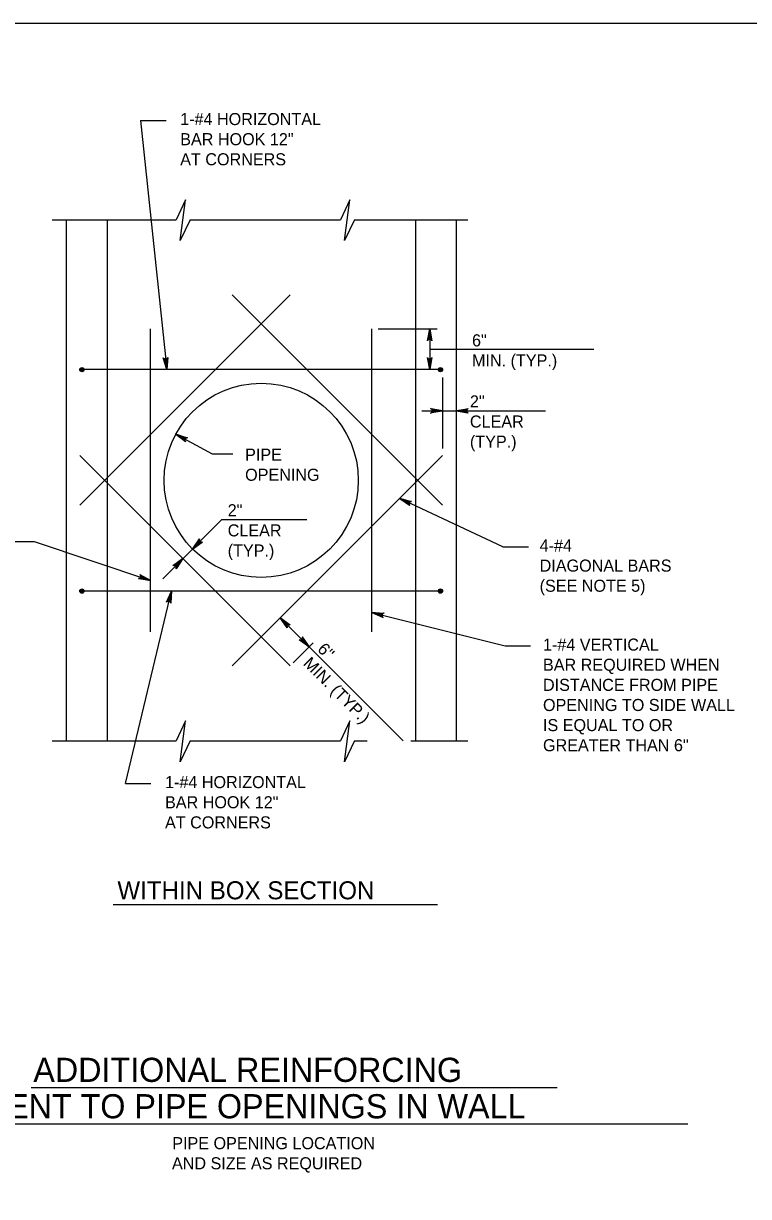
# Model space of a CAD drawing. Extents: x -6420 to 49575, y -4552 to 11624.
# Drawn here: x 172 to 763, y 6721 to 7677 of the extents above; entities that cross this region are included whole.
import ezdxf

# ---------------------------------------------------------------- set-up
doc = ezdxf.new("R2010")
doc.units = 0
doc.layers.add('1', color=7, linetype='Continuous')

msp = doc.modelspace()

# ---------------------------------------------------------------- linework, layer by layer
at = {"layer": '1'}
for p, q in [((267.55, 7598.06), (288.34, 7598.06)), ((267.55, 7598.06), (288.95, 7394.82)), ((195.62, 7517.04), (296.59, 7517.04)), ((206.93, 7517.04), (206.93, 7092.04)), ((240.26, 7517.04), (240.26, 7092.04)), ((308.13, 7517.04), (430.6, 7517.04)), ((442.15, 7517.04), (534.53, 7517.04)), ((491.65, 7517.04), (491.65, 7092.04)), ((524.98, 7517.04), (524.98, 7092.04)), ((389.53, 7455.79), (218.04, 7284.3)), ((513.87, 7284.3), (342.39, 7455.79)), ((275.68, 7180.93), (275.68, 7428.16)), ((456.24, 7180.93), (456.24, 7428.16)), ((461.28, 7428.16), (509.35, 7428.16)), ((503.34, 7428.16), (503.34, 7394.82)), ((503.34, 7411.5), (637.24, 7411.5)), ((513.87, 7394.82), (218.04, 7394.82)), ((513.87, 7388.44), (513.87, 7330.46)), ((496.79, 7361.25), (597.83, 7361.25)), ((296.37, 7342.29), (325.91, 7326.27)), ((389.53, 7153.3), (218.04, 7324.78)), ((325.91, 7326.27), (342.81, 7326.27)), ((513.87, 7324.78), (342.39, 7153.3)), ((563.06, 7250.38), (478.93, 7289.84)), ((285.69, 7224.27), (333.91, 7272.5)), ((333.91, 7272.5), (403.06, 7272.5)), ((160.03, 7254.56), (180.82, 7254.56)), ((180.82, 7254.56), (275.68, 7222.95)), ((563.06, 7250.38), (583.85, 7250.38)), ((513.87, 7214.26), (218.04, 7214.26)), ((255.18, 7057.45), (292.86, 7214.26)), ((456.24, 7196.9), (564.75, 7169.7)), ((381.48, 7192.39), (481.72, 7092.14)), ((391.94, 7155.71), (408.36, 7172.13)), ((564.75, 7169.7), (585.54, 7169.7)), ((195.62, 7092.04), (296.59, 7092.04)), ((308.13, 7092.04), (430.6, 7092.04)), ((442.15, 7092.04), (452.33, 7092.04)), ((487.97, 7092.04), (534.53, 7092.04)), ((255.18, 7057.45), (275.97, 7057.45)), ((245.13, 6958.73), (509.83, 6958.73)), ((178.33, 6809.63), (607.38, 6809.63)), ((69.92, 6779.95), (713.79, 6779.95))]:
    msp.add_line(p, q, dxfattribs=at)
for points in [[(1804.7, 5826.65), (1804.7, 7677.05), (-774.04, 7677.05), (-774.04, 5826.65), (1804.7, 5826.65), (1804.7, 5913.13), (1148.53, 5913.13), (1148.53, 6125.33), (1804.7, 6125.33), (1804.7, 6220.35), (1148.53, 6220.35), (1148.53, 5826.65), (1407.07, 5826.65), (1407.07, 5913.13), (1407.07, 5826.65), (1659.69, 5826.65), (1659.69, 5913.13), (1659.69, 5872.72), (1804.7, 5872.72)], [(308.13, 7517.04), (299.81, 7500.03), (304.33, 7533.33), (296.59, 7517.04)], [(442.15, 7517.04), (433.82, 7500.03), (438.35, 7533.33), (430.6, 7517.04)], [(503.34, 7428.16), (505.17, 7418.37), (504.91, 7418.75), (504.65, 7419.12), (504.32, 7419.32), (504, 7419.51), (503.67, 7419.57), (503.34, 7419.63), (503.01, 7419.57), (502.68, 7419.51), (502.36, 7419.32), (502.03, 7419.12), (501.77, 7418.75), (501.51, 7418.37), (503.34, 7428.16), (501.77, 7418.75), (502.03, 7419.12), (503.34, 7428.16), (502.36, 7419.32), (502.68, 7419.51), (503.34, 7428.16), (503.01, 7419.57), (503.34, 7419.63), (503.34, 7428.16), (503.67, 7419.57), (504, 7419.51), (503.34, 7428.16), (504.32, 7419.32), (504.65, 7419.12), (503.34, 7428.16), (504.91, 7418.75)], [(288.95, 7394.82), (286.1, 7404.36), (286.4, 7404.02), (286.7, 7403.67), (287.05, 7403.51), (287.39, 7403.35), (287.73, 7403.33), (288.06, 7403.31), (288.38, 7403.4), (288.7, 7403.49), (289.01, 7403.71), (289.31, 7403.94), (289.53, 7404.34), (289.75, 7404.75), (288.95, 7394.82), (289.53, 7404.34), (289.31, 7403.94), (288.95, 7394.82), (289.01, 7403.71), (288.7, 7403.49), (288.95, 7394.82), (288.38, 7403.4), (288.06, 7403.31), (288.95, 7394.82), (287.73, 7403.33), (287.39, 7403.35), (288.95, 7394.82), (287.05, 7403.51), (286.7, 7403.67), (288.95, 7394.82), (286.4, 7404.02)], [(503.34, 7394.82), (501.51, 7404.61), (501.77, 7404.23), (502.03, 7403.85), (502.36, 7403.66), (502.68, 7403.47), (503.01, 7403.41), (503.34, 7403.35), (503.67, 7403.41), (504, 7403.47), (504.32, 7403.66), (504.65, 7403.85), (504.91, 7404.23), (505.17, 7404.61), (503.34, 7394.82), (504.91, 7404.23), (504.65, 7403.85), (503.34, 7394.82), (504.32, 7403.66), (504, 7403.47), (503.34, 7394.82), (503.67, 7403.41), (503.34, 7403.35), (503.34, 7394.82), (503.01, 7403.41), (502.68, 7403.47), (503.34, 7394.82), (502.36, 7403.66), (502.03, 7403.85), (503.34, 7394.82), (501.77, 7404.23)], [(513.87, 7361.25), (504.09, 7359.41), (504.46, 7359.67), (504.84, 7359.93), (505.03, 7360.26), (505.23, 7360.59), (505.29, 7360.92), (505.34, 7361.25), (505.29, 7361.58), (505.23, 7361.9), (505.03, 7362.23), (504.84, 7362.56), (504.46, 7362.82), (504.09, 7363.08), (513.87, 7361.25), (504.46, 7362.82), (504.84, 7362.56), (513.87, 7361.25), (505.03, 7362.23), (505.23, 7361.9), (513.87, 7361.25), (505.29, 7361.58), (505.34, 7361.25), (513.87, 7361.25), (505.29, 7360.92), (505.23, 7360.59), (513.87, 7361.25), (505.03, 7360.26), (504.84, 7359.93), (513.87, 7361.25), (504.46, 7359.67)], [(524.98, 7361.25), (534.77, 7363.08), (534.39, 7362.82), (534.02, 7362.56), (533.82, 7362.23), (533.63, 7361.9), (533.57, 7361.58), (533.52, 7361.25), (533.57, 7360.92), (533.63, 7360.59), (533.82, 7360.26), (534.02, 7359.93), (534.39, 7359.67), (534.77, 7359.41), (524.98, 7361.25), (534.39, 7359.67), (534.02, 7359.93), (524.98, 7361.25), (533.82, 7360.26), (533.63, 7360.59), (524.98, 7361.25), (533.57, 7360.92), (533.52, 7361.25), (524.98, 7361.25), (533.57, 7361.58), (533.63, 7361.9), (524.98, 7361.25), (533.82, 7362.23), (534.02, 7362.56), (524.98, 7361.25), (534.39, 7362.82)], [(296.37, 7342.29), (305.85, 7339.23), (305.39, 7339.19), (304.93, 7339.14), (304.61, 7338.94), (304.28, 7338.74), (304.07, 7338.48), (303.87, 7338.22), (303.76, 7337.91), (303.65, 7337.59), (303.67, 7337.21), (303.68, 7336.83), (303.89, 7336.42), (304.1, 7336.01), (296.37, 7342.29), (303.89, 7336.42), (303.68, 7336.83), (296.37, 7342.29), (303.67, 7337.21), (303.65, 7337.59), (296.37, 7342.29), (303.76, 7337.91), (303.87, 7338.22), (296.37, 7342.29), (304.07, 7338.48), (304.28, 7338.74), (296.37, 7342.29), (304.61, 7338.94), (304.93, 7339.14), (296.37, 7342.29), (305.39, 7339.19)], [(478.93, 7289.84), (488.57, 7287.35), (488.12, 7287.27), (487.67, 7287.2), (487.35, 7286.98), (487.04, 7286.77), (486.85, 7286.49), (486.66, 7286.22), (486.57, 7285.9), (486.48, 7285.58), (486.52, 7285.2), (486.55, 7284.82), (486.78, 7284.42), (487.01, 7284.03), (478.93, 7289.84), (486.78, 7284.42), (486.55, 7284.82), (478.93, 7289.84), (486.52, 7285.2), (486.48, 7285.58), (478.93, 7289.84), (486.57, 7285.9), (486.66, 7286.22), (478.93, 7289.84), (486.85, 7286.49), (487.04, 7286.77), (478.93, 7289.84), (487.35, 7286.98), (487.67, 7287.2), (478.93, 7289.84), (488.12, 7287.27)], [(309.98, 7248.56), (315.6, 7256.78), (315.52, 7256.33), (315.44, 7255.88), (315.53, 7255.51), (315.63, 7255.14), (315.82, 7254.87), (316.01, 7254.6), (316.28, 7254.4), (316.55, 7254.21), (316.92, 7254.12), (317.29, 7254.02), (317.74, 7254.1), (318.2, 7254.19), (309.98, 7248.56), (317.74, 7254.1), (317.29, 7254.02), (309.98, 7248.56), (316.92, 7254.12), (316.55, 7254.21), (309.98, 7248.56), (316.28, 7254.4), (316.01, 7254.6), (309.98, 7248.56), (315.82, 7254.87), (315.63, 7255.14), (309.98, 7248.56), (315.53, 7255.51), (315.44, 7255.88), (309.98, 7248.56), (315.52, 7256.33)], [(302.12, 7240.71), (296.5, 7232.49), (296.58, 7232.94), (296.66, 7233.39), (296.57, 7233.76), (296.47, 7234.13), (296.28, 7234.4), (296.09, 7234.67), (295.82, 7234.87), (295.55, 7235.06), (295.18, 7235.15), (294.81, 7235.25), (294.36, 7235.17), (293.9, 7235.08), (302.12, 7240.71), (294.36, 7235.17), (294.81, 7235.25), (302.12, 7240.71), (295.18, 7235.15), (295.55, 7235.06), (302.12, 7240.71), (295.82, 7234.87), (296.09, 7234.67), (302.12, 7240.71), (296.28, 7234.4), (296.47, 7234.13), (302.12, 7240.71), (296.57, 7233.76), (296.66, 7233.39), (302.12, 7240.71), (296.58, 7232.94)], [(275.68, 7222.95), (265.81, 7224.3), (266.25, 7224.43), (266.7, 7224.56), (266.98, 7224.81), (267.27, 7225.06), (267.43, 7225.35), (267.59, 7225.64), (267.64, 7225.97), (267.69, 7226.3), (267.61, 7226.67), (267.53, 7227.05), (267.25, 7227.41), (266.97, 7227.78), (275.68, 7222.95), (267.25, 7227.41), (267.53, 7227.05), (275.68, 7222.95), (267.61, 7226.67), (267.69, 7226.3), (275.68, 7222.95), (267.64, 7225.97), (267.59, 7225.64), (275.68, 7222.95), (267.43, 7225.35), (267.27, 7225.06), (275.68, 7222.95), (266.98, 7224.81), (266.7, 7224.56), (275.68, 7222.95), (266.25, 7224.43)], [(292.86, 7214.26), (292.36, 7204.32), (292.19, 7204.75), (292.02, 7205.17), (291.75, 7205.44), (291.48, 7205.71), (291.17, 7205.84), (290.86, 7205.97), (290.53, 7205.99), (290.2, 7206.01), (289.84, 7205.9), (289.47, 7205.79), (289.13, 7205.48), (288.79, 7205.18), (292.86, 7214.26), (289.13, 7205.48), (289.47, 7205.79), (292.86, 7214.26), (289.84, 7205.9), (290.2, 7206.01), (292.86, 7214.26), (290.53, 7205.99), (290.86, 7205.97), (292.86, 7214.26), (291.17, 7205.84), (291.48, 7205.71), (292.86, 7214.26), (291.75, 7205.44), (292.02, 7205.17), (292.86, 7214.26), (292.19, 7204.75)], [(456.24, 7196.9), (466.18, 7196.3), (465.75, 7196.14), (465.32, 7195.97), (465.05, 7195.7), (464.78, 7195.43), (464.65, 7195.13), (464.51, 7194.82), (464.49, 7194.49), (464.46, 7194.16), (464.57, 7193.79), (464.68, 7193.43), (464.98, 7193.08), (465.28, 7192.74), (456.24, 7196.9), (464.98, 7193.08), (464.68, 7193.43), (456.24, 7196.9), (464.57, 7193.79), (464.46, 7194.16), (456.24, 7196.9), (464.49, 7194.49), (464.51, 7194.82), (456.24, 7196.9), (464.65, 7195.13), (464.78, 7195.43), (456.24, 7196.9), (465.05, 7195.7), (465.32, 7195.97), (456.24, 7196.9), (465.75, 7196.14)], [(381.48, 7192.39), (389.69, 7186.77), (389.24, 7186.85), (388.79, 7186.93), (388.42, 7186.83), (388.05, 7186.74), (387.78, 7186.55), (387.51, 7186.36), (387.32, 7186.08), (387.13, 7185.81), (387.03, 7185.44), (386.94, 7185.07), (387.02, 7184.62), (387.1, 7184.17), (381.48, 7192.39), (387.02, 7184.62), (386.94, 7185.07), (381.48, 7192.39), (387.03, 7185.44), (387.13, 7185.81), (381.48, 7192.39), (387.32, 7186.08), (387.51, 7186.36), (381.48, 7192.39), (387.78, 7186.55), (388.05, 7186.74), (381.48, 7192.39), (388.42, 7186.83), (388.79, 7186.93), (381.48, 7192.39), (389.24, 7186.85)], [(405.05, 7168.82), (396.83, 7174.44), (397.28, 7174.36), (397.73, 7174.28), (398.1, 7174.37), (398.47, 7174.46), (398.74, 7174.66), (399.02, 7174.85), (399.21, 7175.12), (399.4, 7175.39), (399.5, 7175.76), (399.59, 7176.13), (399.51, 7176.58), (399.43, 7177.03), (405.05, 7168.82), (399.51, 7176.58), (399.59, 7176.13), (405.05, 7168.82), (399.5, 7175.76), (399.4, 7175.39), (405.05, 7168.82), (399.21, 7175.12), (399.02, 7174.85), (405.05, 7168.82), (398.74, 7174.66), (398.47, 7174.46), (405.05, 7168.82), (398.1, 7174.37), (397.73, 7174.28), (405.05, 7168.82), (397.28, 7174.36)], [(308.13, 7092.04), (299.81, 7075.03), (304.33, 7108.33), (296.59, 7092.04)], [(442.15, 7092.04), (433.82, 7075.03), (438.35, 7108.33), (430.6, 7092.04)]]:
    msp.add_lwpolyline(points, dxfattribs=at)
for centre, radius in [((219.78, 7394.78), 1.75), ((219.78, 7394.78), 1.31), ((219.78, 7394.78), 0.875), ((219.78, 7394.78), 0.437), ((512.13, 7394.78), 1.75), ((512.13, 7394.78), 1.31), ((512.13, 7394.78), 0.875), ((512.13, 7394.78), 0.437), ((365.96, 7304.54), 79.17), ((219.78, 7214.22), 1.75), ((219.78, 7214.22), 1.31), ((219.78, 7214.22), 0.875), ((219.78, 7214.22), 0.437), ((512.13, 7214.22), 1.75), ((512.13, 7214.22), 1.31), ((512.13, 7214.22), 0.875), ((512.13, 7214.22), 0.437)]:
    msp.add_circle(centre, radius, dxfattribs=at)

# ---------------------------------------------------------------- texts
for s, height, p in [('1-#4 HORIZONTAL', 9.8425, (299.91, 7594.19)), ('BAR HOOK 12"', 9.8425, (299.91, 7577.78)), ('AT CORNERS', 9.843, (299.91, 7561.38)), ('6"', 9.843, (537.86, 7413.77)), ('MIN. (TYP.)', 9.8425, (537.86, 7397.37)), ('2"', 9.843, (536.14, 7363.99)), ('CLEAR', 9.843, (536.14, 7347.58)), ('(TYP.)', 9.843, (536.14, 7331.18)), ('PIPE', 9.843, (352.83, 7320.58)), ('OPENING', 9.843, (352.83, 7304.18)), ('2"', 9.843, (338.64, 7275.24)), ('CLEAR', 9.843, (338.64, 7258.83)), ('(TYP.)', 9.843, (338.64, 7242.43)), ('4-#4', 9.843, (592.99, 7246.5)), ('DIAGONAL BARS', 9.8425, (592.99, 7230.1)), ('(SEE NOTE 5)', 9.8425, (592.99, 7213.7)), ('1-#4 VERTICAL', 9.8425, (595.71, 7165.68)), ('BAR REQUIRED WHEN', 9.8425, (595.71, 7149.27)), ('DISTANCE FROM PIPE', 9.8425, (595.71, 7132.87)), ('OPENING TO SIDE WALL', 9.8425, (595.71, 7116.46)), ('IS EQUAL TO OR', 9.8425, (595.71, 7100.06)), ('GREATER THAN 6"', 9.8425, (595.71, 7083.66)), ('1-#4 HORIZONTAL', 9.8425, (287.54, 7053.57)), ('BAR HOOK 12"', 9.8425, (287.54, 7037.17)), ('AT CORNERS', 9.843, (287.54, 7020.76)), ('WITHIN BOX SECTION', 14.6898, (248.71, 6962.95)), ('ADDITIONAL REINFORCING', 19.685, (180.16, 6814.08)), ('ADJACENT TO PIPE OPENINGS IN WALL', 19.685, (72.43, 6784.39)), ('PIPE OPENING LOCATION', 9.8425, (293.43, 6759.2)), ('AND SIZE AS REQUIRED ', 9.8425, (293.21, 6742.8))]:
    msp.add_text(s, height=height, dxfattribs=at).set_placement(p)
for s, height, p in [('6"', 9.843, (411.14, 7166.15)), ('MIN. (TYP.)', 9.8425, (399.54, 7154.55))]:
    msp.add_text(s, height=height, rotation=315, dxfattribs=at).set_placement(p)

doc.saveas('drawing.dxf')
